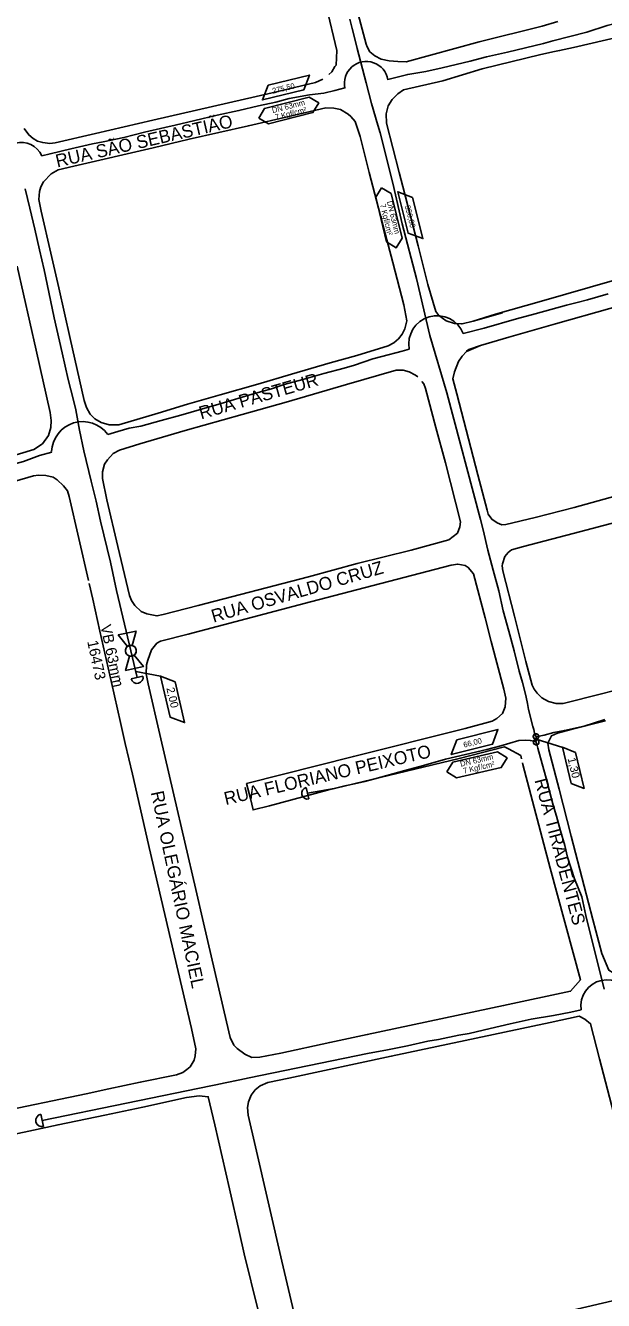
# Model space of a CAD drawing. Extents: x 656692 to 673945, y 7585994 to 7599066.
# Drawn here: x 668995 to 669316, y 7594083 to 7594792 of the extents above; entities that cross this region are included whole.
import ezdxf

# ---------------------------------------------------------------- set-up
doc = ezdxf.new("R2010")
doc.units = 0
for name, color, linetype in [('LOGRADOURO', 7, 'Continuous'), ('LOGRADOURO_TEXTO', 7, 'Continuous'), ('MEIO FIO', 7, 'Continuous'), ('SIMBOLO', 7, 'Continuous'), ('TEXTO', 7, 'Continuous'), ('TUBO_PEAD_GN_63', 7, 'Continuous'), ('VALVULA_PEAD_63', 7, 'Continuous')]:
    doc.layers.add(name, color=color, linetype=linetype)

# ---------------------------------------------------------------- blocks, each defined once
blk = doc.blocks.new('INTERLIGACAO_9')
at = {"layer": 'SIMBOLO'}
blk.add_circle((0, 0), 4.19, dxfattribs=at)
for start, end in [(0, 180), (180, 0)]:
    blk.add_arc((0, 0), 4.19, start, end, dxfattribs=at)
blk = doc.blocks.new('VALVULA_PEAD_DN_16')
at = {"layer": 'VALVULA_PEAD_63'}
for points in [[(-0.0374, 0.0187), (-0.1395, 0.0698), (-0.1395, -0.0698), (-0.0374, -0.0187)], [(-0.0374, -0.0187), (-0.1395, -0.0698), (-0.1395, 0.0698), (-0.0374, 0.0187)], [(0.0374, -0.0187), (0.1395, -0.0698), (0.1395, 0.0698), (0.0374, 0.0187)], [(0.0374, -0.0187), (0.1395, -0.0698), (0.1395, 0.0698), (0.0374, 0.0187)]]:
    blk.add_lwpolyline(points, dxfattribs=at)
blk.add_circle((0, 0), 0.0419, dxfattribs=at)
for start, end in [(90, 270), (153.43495, 206.56505), (270, 90), (333.43495, 26.56505)]:
    blk.add_arc((0, 0), 0.0419, start, end, dxfattribs=at)

msp = doc.modelspace()

# ---------------------------------------------------------------- linework, layer by layer
at = {"layer": 'LOGRADOURO'}
msp.add_line((669243.7, 7594627.82), (669259.98, 7594632.47), dxfattribs=at)
for points in [[(668992.86, 7594838.88), (669018.19, 7594850.91), (669037.46, 7594860.04), (669055.94, 7594868.84), (669074.92, 7594877.89), (669108.66, 7594893.79), (669121.34, 7594899.71), (669127.18, 7594901.4), (669130.32, 7594901.28), (669132.87, 7594900.13), (669135.94, 7594897.43), (669138, 7594894.08), (669139.33, 7594890.9), (669144.1, 7594872.28), (669148.75, 7594853.96), (669153.24, 7594836.74), (669159.15, 7594814.37), (669162.27, 7594802.36), (669167.88, 7594778.21)], [(669290.79, 7594794.37), (669281.93, 7594791.77), (669246.96, 7594783.07), (669206.47, 7594771.87), (669201.75, 7594772.04), (669196.98, 7594772.56), (669192.54, 7594773.46), (669189.05, 7594775.26), (669186.27, 7594777.49), (669184.74, 7594780.34), (669184.22, 7594781.81), (669178.95, 7594801.25)], [(669357.4, 7594793.19), (669325.77, 7594785.92), (669299.44, 7594779.98), (669291.66, 7594778.21), (669288.9, 7594777.62), (669281.2, 7594775.94), (669248.67, 7594768.12), (669226.84, 7594761.44), (669204.91, 7594756.34), (669201.88, 7594754.21), (669198.59, 7594751.08), (669196.54, 7594747.55), (669195.4, 7594743.11), (669195.58, 7594737.81), (669202.58, 7594710.45), (669204.55, 7594702.59), (669213.03, 7594669.59), (669218.51, 7594648.19), (669222.91, 7594633.24), (669224.67, 7594630.86), (669228.67, 7594628.02), (669233.37, 7594626.44), (669237.53, 7594626.34)], [(669167.88, 7594778.21), (669167.52, 7594770.04), (669166.91, 7594769.24), (669165.19, 7594766.43), (669163.53, 7594764.83)], [(669160.19, 7594762.37), (669156.01, 7594760.51), (669131.97, 7594754.78), (669065.67, 7594739.48), (669033.83, 7594732.09), (669011.44, 7594726.99), (669008.43, 7594726.51), (669004.59, 7594727), (669001.55, 7594727.87), (668999.21, 7594729.28), (668996.77, 7594731.3), (668994.3, 7594734.86)], [(669237.1, 7594626.35), (669237.53, 7594626.34), (669243.7, 7594627.82), (669256.03, 7594631.66), (669281.62, 7594638.85), (669335.66, 7594654.49), (669361.52, 7594662.29), (669380.11, 7594666.85), (669419.27, 7594676.5), (669451.28, 7594685.7), (669475.65, 7594692.9), (669504.32, 7594701.36), (669535, 7594710.23), (669552.51, 7594715.34), (669573.47, 7594721.5), (669598.86, 7594729.05), (669620.42, 7594735.05), (669641.21, 7594741.19), (669692.23, 7594756.22), (669699.16, 7594754.93), (669701.07, 7594756.72)], [(669710.23, 7594750.4), (669700.67, 7594747.62), (669693.24, 7594741.71), (669662.53, 7594732.82), (669645.51, 7594727.58), (669624.46, 7594721.46), (669603.9, 7594715.53), (669577.86, 7594708.04), (669556.46, 7594701.88), (669532.76, 7594694.82), (669507.17, 7594687.54), (669479.33, 7594679.26), (669452.63, 7594671.71), (669423.99, 7594663.08), (669396.46, 7594655.38), (669370.52, 7594649.55), (669344.42, 7594641.91), (669319.65, 7594634.78), (669289.4, 7594626.23), (669263.46, 7594618.92)], [(669123.95, 7594592.7), (669103.09, 7594586.83), (669084.91, 7594581.61), (669068.76, 7594576.7), (669046.8, 7594570.21), (669041.43, 7594570.09), (669036.98, 7594571.5), (669033.49, 7594573.45), (669030.87, 7594576.18), (669028.79, 7594579.84), (669027.57, 7594583.63), (669019.71, 7594618.07), (669013.43, 7594646.28), (669008.96, 7594665.65), (669003.61, 7594688.85), (669002.33, 7594695.46), (669002.75, 7594699.89), (669003.45, 7594702.39), (669004.96, 7594705.19), (669009.19, 7594709.63), (669013.14, 7594711.94), (669021.77, 7594713.93), (669065.87, 7594724.21), (669085.96, 7594728.91), (669118.83, 7594736.38), (669141.31, 7594741.48), (669161.84, 7594746.42), (669166.23, 7594746.23), (669169.96, 7594745.36), (669174.29, 7594742.84), (669175.74, 7594741.53), (669178.16, 7594738.81), (669180.9, 7594730.37), (669185.85, 7594710.41), (669193.15, 7594682.8), (669199.05, 7594660.36), (669205.21, 7594636.81), (669206.87, 7594628.06), (669205.71, 7594623.53), (669204.16, 7594620.53), (669202.18, 7594617.94), (669199.52, 7594615.8), (669196.37, 7594614.07), (669178.98, 7594608.79), (669164.14, 7594604.57), (669142.68, 7594598.38), (669123.95, 7594592.7)], [(669717.02, 7594735.41), (669726.21, 7594694.71), (669736.62, 7594648.53), (669736.77, 7594645.94), (669736.02, 7594643.39), (669734.15, 7594640.73), (669731.23, 7594638.36), (669727.21, 7594636.49), (669710.61, 7594632.21), (669674.58, 7594622.69), (669639.78, 7594613.65), (669588.78, 7594600.48), (669553.81, 7594591.1), (669517.03, 7594581.51), (669496.65, 7594576.18), (669469.07, 7594568.91), (669433.42, 7594559.71), (669411.7, 7594553.81), (669383.46, 7594546.62), (669353.86, 7594539.03), (669326.39, 7594531.68), (669299.71, 7594524.3)], [(668990.26, 7594658.27), (669000.83, 7594611.74), (669008.63, 7594577.12), (669009.31, 7594572.64), (669009.05, 7594568.62), (669007.67, 7594564.26), (669004.37, 7594559.69), (668999.66, 7594556.5), (668983.62, 7594551.67)], [(669263.46, 7594618.92), (669247.8, 7594614.33), (669240.04, 7594610.86), (669237.61, 7594608.36), (669235.5, 7594605.44), (669233.31, 7594599.58), (669232.46, 7594595.76), (669234.55, 7594587.33), (669246.29, 7594542.44), (669251.44, 7594522.76), (669252.09, 7594520.57), (669254.04, 7594517.73), (669257.07, 7594515.72), (669259.52, 7594514.67), (669261.78, 7594514.69), (669278.11, 7594518.74), (669299.71, 7594524.3)], [(669240.04, 7594611.06), (669241.23, 7594612.05), (669247.8, 7594614.33)], [(669215.08, 7594594.31), (669216.18, 7594592.9), (669217.12, 7594590.44), (669222.86, 7594568.63), (669228.24, 7594549.01), (669236.6, 7594516.33), (669236.35, 7594513.42), (669234.89, 7594509.92), (669230.08, 7594506.26), (669209.27, 7594500.59), (669179.15, 7594493.18), (669152.17, 7594485.69), (669090.88, 7594469.84), (669071.42, 7594464.72), (669068, 7594464), (669062.46, 7594465.15), (669059.2, 7594466.51), (669055.65, 7594469.72), (669053.79, 7594472.57), (669052.73, 7594475.24), (669046.23, 7594502.61), (669040.21, 7594528.44), (669037.69, 7594540.29), (669037.81, 7594544.04), (669038.91, 7594548.27), (669040.44, 7594550.81), (669043.73, 7594554.25), (669047.11, 7594556.02), (669058.4, 7594559.58), (669083.64, 7594567.09), (669115.3, 7594575.83), (669139.8, 7594582.81), (669173.33, 7594592.56), (669200.81, 7594600.48), (669204.84, 7594600.52), (669208.17, 7594599.59), (669211.55, 7594597.85), (669213.01, 7594596.8)], [(669029.93, 7594483.74), (669019.25, 7594530.42), (669018.26, 7594533.46), (669016.12, 7594536.26), (669012.47, 7594539.66), (669010.3, 7594541.05), (669006.32, 7594541.95), (669002.27, 7594542.25), (668999.4, 7594541.8), (668977.82, 7594535.57)], [(669271.1, 7594382.24), (669271.32, 7594381.35), (669286.4, 7594323.74), (669303.22, 7594261.8), (669297.78, 7594255.39), (669260.61, 7594247.39), (669184.83, 7594231.28), (669164.01, 7594226.93), (669136.87, 7594221.01), (669125.08, 7594218.64), (669120.71, 7594218.6), (669116.85, 7594220.35), (669112.53, 7594223.61), (669110.62, 7594225.45), (669108.67, 7594229.59), (669106.62, 7594238.3), (669093.78, 7594293.38), (669089.53, 7594311.98), (669077.28, 7594364.58), (669069.6, 7594398.05), (669063.07, 7594426.14), (669061.97, 7594431.82), (669062.18, 7594436.85), (669062.88, 7594439.35), (669064.91, 7594445.06), (669067.94, 7594448.89), (669069.97, 7594449.94), (669085.26, 7594453.92), (669153.37, 7594471.76), (669231.38, 7594492.12), (669235.1, 7594492.8), (669239.16, 7594491.97), (669240.93, 7594490.91), (669243.8, 7594487.44), (669250.25, 7594462.95), (669253.72, 7594449.75), (669260.68, 7594423.32), (669261.78, 7594418.19), (669261.46, 7594413.48), (669259.96, 7594409.8), (669256.9, 7594406.94), (669254.3, 7594405.53), (669239.26, 7594401.37), (669177.15, 7594385.84), (669117.76, 7594370.88), (669119.94, 7594362.45), (669121.4, 7594356.13), (669130.54, 7594358.46), (669162.67, 7594367.04), (669235.86, 7594384.81), (669261.11, 7594391.29), (669263.31, 7594390.18), (669270.11, 7594386.34), (669270.56, 7594384.48)], [(668976.86, 7594187.61), (669028.71, 7594198.41), (669041.28, 7594201.2), (669058.73, 7594204.75), (669078.8, 7594208.98), (669082.33, 7594210.26), (669084.68, 7594211.84), (669086.37, 7594213.39), (669088.68, 7594216.98), (669089.26, 7594219.54), (669089.56, 7594223.42), (669087.19, 7594234.73), (669070.36, 7594306.74), (669063.71, 7594335.32), (669058.65, 7594357.39), (669054.36, 7594376.03), (669050.32, 7594392.97), (669047.8, 7594404.71), (669042.71, 7594426.93), (669036.33, 7594455.46), (669032.44, 7594473.36), (669030.3, 7594481.91)], [(669317.17, 7594405.59), (669298.03, 7594400.79), (669290.46, 7594398.86), (669287.17, 7594397.24), (669285.24, 7594393.34), (669285.69, 7594389.46), (669291.47, 7594367.59), (669298.18, 7594341.51), (669310.16, 7594295.23), (669315.1, 7594276.26), (669319.11, 7594267.04), (669323.78, 7594264.11), (669327.81, 7594262.48), (669331.42, 7594262.39), (669350.64, 7594266.44)], [(669144.7, 7594073.93), (669137.37, 7594105.37), (669122.75, 7594168.91), (669118.63, 7594186.53), (669118.34, 7594190.77), (669118.83, 7594193.98), (669120.36, 7594197.58), (669122.56, 7594200.59), (669125.4, 7594202.82), (669129.58, 7594204.59), (669141.27, 7594207.14), (669198.19, 7594219.23), (669286.54, 7594238.08), (669302.61, 7594241.49), (669305.62, 7594239.87), (669308.87, 7594237.31), (669313.91, 7594217.8), (669343.96, 7594102.04), (669345.49, 7594094.21), (669343.95, 7594090.04), (669341.51, 7594088.21), (669336.03, 7594086.89), (669166.09, 7594046.95)], [(669046.4, 7594018.59), (669053.59, 7594020.3), (669072.99, 7594025.01), (669108.25, 7594033.29), (669126.65, 7594037.77), (669129.07, 7594038.85), (669132.04, 7594041.02), (669132.12, 7594042.78), (669131.34, 7594047.57), (669123.99, 7594078.64), (669116.53, 7594109.36), (669113.59, 7594121.86), (669108.27, 7594145.6), (669100.2, 7594181.12), (669096.48, 7594196.77), (669091.51, 7594197.22), (669084.41, 7594196.25), (669060.12, 7594190.93), (669039.06, 7594186.55), (669013.1, 7594181.16), (668996.79, 7594177.59), (668980.03, 7594174.09)]]:
    msp.add_lwpolyline(points, dxfattribs=at)
at = {"layer": 'MEIO FIO'}
for p, q in [((669326.62, 7594517.09), (669299.28, 7594509.87)), ((669299.28, 7594509.87), (669271.68, 7594502.63)), ((669299.28, 7594509.87), (669299.28, 7594509.87)), ((669265.06, 7594500.65), (669263.08, 7594499.24)), ((669271.68, 7594502.63), (669265.06, 7594500.65)), ((669265.06, 7594500.65), (669265.06, 7594500.65)), ((669271.68, 7594502.63), (669271.68, 7594502.63)), ((669261.24, 7594496.98), (669259.92, 7594492.94)), ((669263.08, 7594499.24), (669261.24, 7594496.98)), ((669261.24, 7594496.98), (669261.24, 7594496.98)), ((669263.08, 7594499.24), (669263.08, 7594499.24)), ((669259.92, 7594492.94), (669259.8, 7594491.8)), ((669259.8, 7594491.8), (669260.21, 7594489.01)), ((669259.8, 7594491.8), (669259.8, 7594491.8)), ((669259.92, 7594492.94), (669259.92, 7594492.94)), ((669260.21, 7594489.01), (669266.57, 7594463.75)), ((669260.21, 7594489.01), (669260.21, 7594489.01)), ((669266.57, 7594463.75), (669272.96, 7594438.71)), ((669266.57, 7594463.75), (669266.57, 7594463.75)), ((669272.96, 7594438.71), (669276.38, 7594425.57)), ((669272.96, 7594438.71), (669272.96, 7594438.71)), ((669314.98, 7594420.66), (669377.26, 7594436.84)), ((669276.38, 7594425.57), (669277.54, 7594423.3)), ((669276.38, 7594425.57), (669276.38, 7594425.57)), ((669277.54, 7594423.3), (669279.19, 7594420.97)), ((669277.54, 7594423.3), (669277.54, 7594423.3)), ((669279.19, 7594420.97), (669281.88, 7594418.5)), ((669279.19, 7594420.97), (669279.19, 7594420.97)), ((669281.88, 7594418.5), (669285.52, 7594416.34)), ((669281.88, 7594418.5), (669281.88, 7594418.5)), ((669285.52, 7594416.34), (669289.77, 7594415.25)), ((669285.52, 7594416.34), (669285.52, 7594416.34)), ((669293.64, 7594415.38), (669314.98, 7594420.66)), ((669314.98, 7594420.66), (669314.98, 7594420.66)), ((669289.77, 7594415.25), (669293.64, 7594415.38)), ((669289.77, 7594415.25), (669289.77, 7594415.25)), ((669293.64, 7594415.38), (669293.64, 7594415.38))]:
    msp.add_line(p, q, dxfattribs=at)
at = {"layer": 'SIMBOLO'}
for points in [[(669124.54, 7594740.61), (669127.74, 7594745.99), (669152.49, 7594752.28), (669157.87, 7594749.08), (669154.67, 7594743.7), (669129.92, 7594737.41), (669124.54, 7594740.61)], [(669192.8, 7594701.97), (669198.14, 7594698.71), (669204.15, 7594673.88), (669200.89, 7594668.54), (669195.54, 7594671.8), (669189.54, 7594696.63), (669192.8, 7594701.97)], [(669229.05, 7594377.34), (669232.37, 7594382.64), (669257.26, 7594388.34), (669262.56, 7594385.01), (669259.24, 7594379.71), (669234.35, 7594374.01), (669229.05, 7594377.34)]]:
    msp.add_lwpolyline(points, dxfattribs=at)
at = {"layer": 'TEXTO'}
for p, q in [((669069.94, 7594430.53), (669056.22, 7594433.12)), ((669278.69, 7594395.43), (669293.48, 7594390.92))]:
    msp.add_line(p, q, dxfattribs=at)
for points in [[(669129.82, 7594758.99), (669152.66, 7594764.55), (669149.56, 7594756.36), (669126.58, 7594750.76), (669129.82, 7594758.99)], [(669210.05, 7594696.52), (669215.75, 7594673.71), (669207.53, 7594676.76), (669201.8, 7594699.71), (669210.05, 7594696.52)], [(669078.05, 7594427.27), (669083.35, 7594404.65), (669075.28, 7594407.78), (669069.94, 7594430.53), (669078.05, 7594427.27)], [(669078.05, 7594427.26), (669083.35, 7594404.65), (669075.28, 7594407.78), (669069.94, 7594430.53), (669078.05, 7594427.26)], [(669234.67, 7594395.13), (669257.46, 7594400.87), (669254.43, 7594392.65), (669231.5, 7594386.88), (669234.67, 7594395.13)], [(669300.58, 7594388.11), (669305.28, 7594368.06), (669298.12, 7594370.84), (669293.39, 7594391.01), (669300.58, 7594388.11)]]:
    msp.add_lwpolyline(points, dxfattribs=at)
at = {"layer": 'TUBO_PEAD_GN_63'}
for p, q in [((669053.7, 7594429.05), (669060.22, 7594430.53)), ((669150.96, 7594368.53), (669152.39, 7594362.23)), ((669004.19, 7594183.56), (669097.97, 7594202.87)), ((669003.41, 7594186.99), (669004.95, 7594180.18))]:
    msp.add_line(p, q, dxfattribs=at)
for points in [[(669175.07, 7594795.66), (669176.43, 7594790.43), (669178.02, 7594784.66), (669179.16, 7594779.38), (669184.21, 7594760.21), (669187.18, 7594748.8), (669190.64, 7594736.72), (669191.97, 7594732.39), (669194.78, 7594721.5), (669196.99, 7594712.52), (669199.02, 7594704.52), (669202.58, 7594689.13), (669204.16, 7594681.89), (669212.15, 7594651.53), (669219.54, 7594619.81), (669229.01, 7594587.89), (669247.78, 7594517.63), (669249.19, 7594511.86), (669251.76, 7594500.56), (669254.78, 7594489.32), (669257.86, 7594477.91), (669260.41, 7594466.79), (669263.51, 7594455.53), (669266.37, 7594444.53), (669269.2, 7594433.26), (669271.01, 7594426.91), (669272.84, 7594420.4), (669273.05, 7594418.86), (669273.81, 7594415.38), (669274.34, 7594411.97), (669276.8, 7594402.58), (669277.29, 7594400.88), (669277.78, 7594398.86), (669278.63, 7594396.77), (669278.71, 7594395.03), (669278.76, 7594394.56), (669278.56, 7594394.13), (669279.28, 7594391.88), (669279.48, 7594391.16), (669279.54, 7594390.52), (669283.91, 7594375.03), (669286.08, 7594366.65), (669288.2, 7594358.71), (669289.89, 7594352.63), (669292.22, 7594344.48), (669294.53, 7594336.41), (669296.17, 7594329.81), (669299.95, 7594317.77), (669303.97, 7594307.93), (669306.28, 7594297.44), (669316.4, 7594256.51)], [(669196.25, 7594762.02), (669207.32, 7594764.89), (669217.32, 7594766.63), (669226.36, 7594768.54), (669242.04, 7594772.38), (669251.16, 7594774.72), (669262.75, 7594777.3), (669282.74, 7594782.15), (669287.91, 7594783.55), (669306.79, 7594788.48), (669318.14, 7594792.08), (669331.45, 7594795.44)], [(669003.99, 7594719.68), (669008.65, 7594720.84), (669020.19, 7594723.49), (669032.2, 7594726.31), (669038.02, 7594727.48), (669049.54, 7594729.86), (669061.08, 7594732.89), (669072.46, 7594735.44), (669078.13, 7594736.74), (669088.95, 7594739.29), (669101.52, 7594742.23), (669113.55, 7594744.8), (669124.46, 7594747.55), (669134.05, 7594749.45), (669141.5, 7594751.53), (669152.72, 7594753.56), (669160.77, 7594754.55), (669166.75, 7594755.92), (669172.4, 7594757.41)], [(668994.73, 7594701.36), (668997.43, 7594690.51), (669000.15, 7594678.92), (669002.68, 7594667.51), (669005.29, 7594656.31), (669007.95, 7594643.98), (669010.94, 7594629.71), (669015.3, 7594610.12), (669018.74, 7594595.44), (669021.61, 7594583.96), (669022.85, 7594578.42), (669025.05, 7594567.16), (669027.4, 7594555.77), (669031.48, 7594538.83), (669034.18, 7594527.72), (669036.71, 7594516.6), (669042.1, 7594493.82), (669045.52, 7594478.02), (669057.01, 7594429.8)], [(669238.18, 7594620.89), (669249.78, 7594623.87), (669267.84, 7594629.13), (669278.05, 7594631.87), (669295.57, 7594636.75), (669301.44, 7594638.16), (669307.21, 7594639.72), (669318.68, 7594642.93)], [(669040.7, 7594564.89), (669046.25, 7594566.4), (669052.56, 7594568.25), (669058.98, 7594569.46), (669070.28, 7594572.54), (669081.22, 7594575.57), (669092.7, 7594578.85), (669103.65, 7594582.1), (669120.91, 7594587.22), (669131.57, 7594590.11), (669138.69, 7594592.51), (669149.11, 7594595.42), (669160.67, 7594598.71), (669171.93, 7594601.76), (669177.7, 7594603.35), (669187.85, 7594606.86), (669192.91, 7594608.23), (669204.31, 7594611.07), (669208.18, 7594612.22)], [(668853.42, 7594511.57), (668855.72, 7594512.18), (668863.18, 7594513.68), (668873.47, 7594515.67), (668880.1, 7594517.16), (668883.76, 7594518.25), (668902.19, 7594523.66), (668915.24, 7594527.18), (668930.07, 7594531.78), (668941.79, 7594534.79), (668953.01, 7594537.98), (668964.22, 7594540.93), (668975.35, 7594544.41), (668986.32, 7594547.7), (668993.8, 7594549.74), (669002.82, 7594553.13), (669009.51, 7594555.06)], [(669278.63, 7594396.77), (669283.1, 7594397.76), (669288.49, 7594399.11), (669294.35, 7594400.37), (669305.32, 7594402.62), (669316.88, 7594406.43)], [(669151.67, 7594365.38), (669166.45, 7594368.13), (669172.38, 7594369.48), (669177.73, 7594370.63), (669183.53, 7594371.86), (669188.97, 7594373.35), (669205.62, 7594377.98), (669216.07, 7594380.76), (669228.33, 7594384.38), (669239.49, 7594386.96), (669251.22, 7594389.78), (669259.07, 7594391.74), (669269.08, 7594394.78), (669272.65, 7594394.87), (669275.4, 7594394.74), (669278.56, 7594394.13)], [(669119.27, 7594207.25), (669184.88, 7594220.76), (669196.13, 7594222.87), (669207.2, 7594225.11), (669218.49, 7594227.6), (669224.46, 7594228.63), (669235.8, 7594230.94), (669241.51, 7594231.95), (669253.1, 7594234.58), (669264.26, 7594237.31), (669275.94, 7594239.81), (669288.38, 7594241.97), (669297.97, 7594243.75), (669303.66, 7594245.06)]]:
    msp.add_lwpolyline(points, dxfattribs=at)
for centre, radius, start, end in [((669184.28, 7594759.96), 12.15, 9.47792, 192.39323), ((668992.49, 7594714.62), 12.56, 23.73108, 184.8551), ((669223.58, 7594615.16), 15.68, 21.41481, 190.81491), ((669026.75, 7594554.72), 17.26, 36.09596, 178.13381), ((669056.96, 7594429.79), 3.34, 192.75735, 12.75735), ((669151.67, 7594365.38), 3.23, 102.75735, 282.75735), ((669318.15, 7594247.12), 14.64, 17.4776, 188.07813), ((668826.15, 7595577.27), 1401.02, 281.18728, 282.07649), ((669004.18, 7594183.59), 3.49, 102.75735, 282.75735)]:
    msp.add_arc(centre, radius, start, end, dxfattribs=at)

# ---------------------------------------------------------------- block references
at = {"layer": 'SIMBOLO', "xscale": 0.3614624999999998, "yscale": 0.3614624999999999, "rotation": 166.312122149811}
for p in [(669278.58, 7594396.96), (669278.58, 7594396.96), (669278.58, 7594396.96), (669278.67, 7594393.84), (669278.67, 7594393.84), (669278.67, 7594393.84)]:
    msp.add_blockref('INTERLIGACAO_9', p, dxfattribs=at)
at = {"layer": 'VALVULA_PEAD_63', "xscale": 72.29249999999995, "yscale": 72.29249999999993, "rotation": -78.18143432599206}
msp.add_blockref('VALVULA_PEAD_DN_16', (669053.48, 7594444.61), dxfattribs=at)

# ---------------------------------------------------------------- texts
for s, p in [('VB 63mm', (669036.55, 7594458.43)), ('16473', (669029.21, 7594449.76))]:
    msp.add_text(s, height=6, rotation=282.04801).set_placement(p)
at = {"layer": 'LOGRADOURO_TEXTO'}
for s, rotation, p in [('RUA SÃO SEBASTIÃO', 12.95403, (669012.6, 7594713.17)), ('RUA PASTEUR', 16.18584, (669092.54, 7594573.14)), ('RUA OSVALDO CRUZ', 16.18584, (669099.39, 7594460.22)), ('RUA FLORIANO PEIXOTO', 13.1426, (669106.2, 7594358.8)), ('RUA TIRADENTES', 284.88447, (669277.68, 7594372.67)), ('RUA OLEGÁRIO MACIEL', 281.89425, (669064.52, 7594365.92))]:
    msp.add_text(s, height=7.2, rotation=rotation, dxfattribs=at).set_placement(p)
at = {"layer": 'TEXTO'}
for s, height, rotation, p in [('275,50', 3.113, 13.68193, (669132.47, 7594754.18)), ('DN 63mm', 3.113, 14.25284, (669132.32, 7594743.39)), ('7 Kgf/cm²', 3.113, 14.25284, (669134.04, 7594739.56)), ('7 Kgf/cm²', 3.113, 283.59744, (669191.87, 7594692.55)), ('DN 63mm', 3.113, 283.59744, (669195.71, 7594694.22)), ('350,00', 3.113, 284.02005, (669205.66, 7594691.76)), ('2,00', 4.447, 283.19762, (669073.2, 7594423.73)), ('66,00', 3.113, 14.12786, (669238.66, 7594390.73)), ('DN 63mm', 3.113, 12.89737, (669236.82, 7594380.15)), ('7 Kgf/cm²', 3.113, 12.89737, (669238.45, 7594376.29)), ('1,30', 4.447, 283.19761, (669296.13, 7594384.72))]:
    msp.add_text(s, height=height, rotation=rotation, dxfattribs=at).set_placement(p)

doc.saveas('drawing.dxf')
